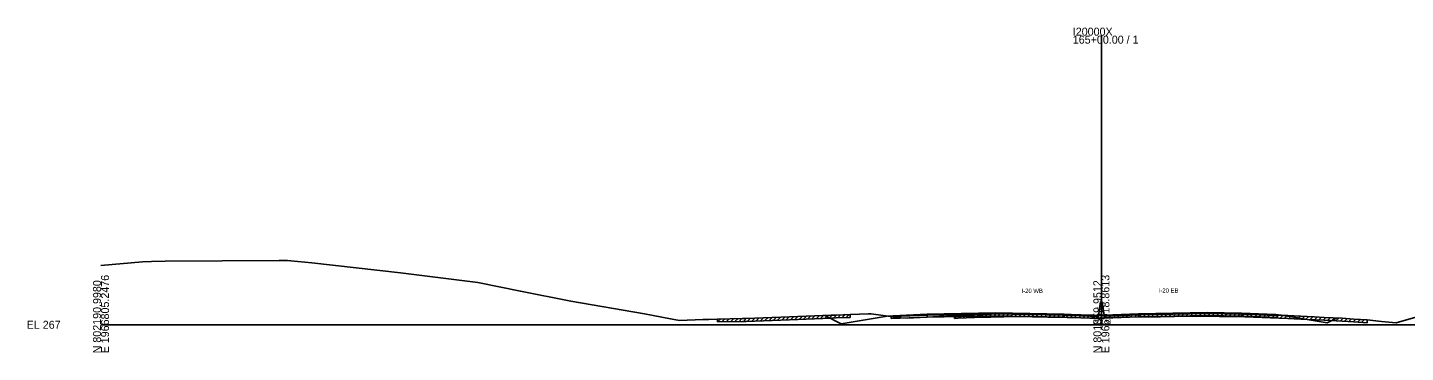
# Model space of a CAD drawing. Extents: x -4026 to 9638, y -10 to 19609.
# Drawn here: x 3974.3 to 4456.4, y 6490.3 to 6604.1 of the extents above; entities that cross this region are included whole.
import ezdxf

# ---------------------------------------------------------------- set-up
doc = ezdxf.new("R2010")
doc.units = 0
for name, color, linetype in [('Default', 7, 'Continuous'), ('RD_GPK_XS_Cell', 7, 'Continuous'), ('RD_TX_Misc1', 7, 'Continuous'), ('RD_XS_Base', 7, 'Continuous'), ('RD_XS_ExGround', 7, 'Continuous'), ('RD_XS_ExPaveRet', 7, 'Continuous'), ('RD_XS_Greenside', 7, 'Continuous'), ('RD_XS_MedBWall', 7, 'Continuous'), ('RD_XS_Pave', 7, 'Continuous'), ('RD_XS_PaveOvlay', 7, 'Continuous'), ('RD_XS_TieSlope', 7, 'Continuous'), ('RD_XS_TX_Elev_EX', 7, 'Continuous')]:
    doc.layers.add(name, color=color, linetype=linetype)

msp = doc.modelspace()

# ---------------------------------------------------------------- linework, layer by layer
at = {"layer": 'RD_GPK_XS_Cell'}
for p, q in [((4350, 6500), (4350, 6601.24)), ((4000, 6500), (4350, 6500)), ((4350, 6500), (4700, 6500))]:
    msp.add_line(p, q, dxfattribs=at)
at = {"layer": 'RD_XS_Base'}
for points in [[(4276.5, 6502.84), (4277, 6502.86), (4289, 6503.33)], [(4337, 6503.33), (4313, 6503.82), (4289, 6503.33)], [(4289, 6503.33), (4289, 6502.66)], [(4289, 6503.33), (4289, 6503.33), (4289, 6502.66), (4289, 6502.66)], [(4337, 6502.66), (4337, 6503.33)], [(4349, 6502.86), (4337, 6503.33)], [(4351, 6502.98), (4363, 6503.46)], [(4363, 6503.46), (4387, 6503.94), (4399, 6503.7)], [(4363, 6502.79), (4363, 6503.46)], [(4399, 6503.03), (4387, 6503.27), (4363, 6502.79)], [(4399, 6503.7), (4399, 6503.7), (4399, 6503.03), (4399, 6503.03)], [(4399, 6503.03), (4399, 6503.7)], [(4411.5, 6503.2), (4411, 6503.22), (4399, 6503.7)], [(4411.5, 6502.53), (4411.5, 6503.2)], [(4276.5, 6502.17), (4276.5, 6502.84)], [(4289, 6502.66), (4276.5, 6502.17)], [(4289, 6502.66), (4313, 6503.15), (4337, 6502.66)], [(4337, 6502.66), (4349, 6502.19)], [(4349, 6502.19), (4349, 6502.86)], [(4351, 6502.31), (4351, 6502.98)], [(4363, 6502.79), (4351, 6502.31)], [(4399, 6503.03), (4411.5, 6502.53)]]:
    msp.add_lwpolyline(points, dxfattribs=at)
at = {"layer": 'RD_XS_ExGround'}
msp.add_lwpolyline([(4000, 6520.77), (4014.48, 6521.99), (4017.69, 6522.11), (4022.44, 6522.29), (4062.3, 6522.48), (4065.21, 6522.46), (4067.64, 6522.31), (4068.89, 6522.21), (4073.81, 6521.75), (4104.74, 6518.17), (4131.86, 6514.77), (4146.73, 6511.72), (4164.37, 6508.29), (4190.16, 6503.78), (4199.27, 6502.12), (4202.35, 6501.54), (4210.58, 6501.81), (4212.66, 6501.88), (4215.74, 6501.99), (4224.46, 6502.17), (4225.74, 6502.2), (4231.83, 6502.44), (4240.93, 6502.76), (4243.79, 6502.87), (4255.42, 6503.33), (4257.16, 6503.4), (4262.13, 6503.6), (4265.33, 6503.71), (4268.52, 6503.83), (4269.43, 6503.85), (4273.62, 6503.28), (4278.92, 6502.56), (4279.89, 6502.48), (4282.05, 6502.29), (4295.62, 6503.05), (4298.58, 6503.2), (4299.79, 6503.26), (4308.48, 6503.65), (4311.36, 6503.71), (4320.53, 6503.91), (4331.27, 6503.66), (4332.09, 6503.64), (4333.09, 6503.62), (4342.85, 6503.48), (4347.31, 6503.35), (4349.17, 6503.29), (4350, 6503.33), (4351.2, 6503.39), (4351.83, 6503.41), (4357.69, 6503.61), (4358.08, 6503.62), (4359.4, 6503.64), (4366.77, 6503.76), (4368.61, 6503.79), (4370.67, 6503.84), (4380.6, 6504.06), (4385.89, 6503.99), (4391.28, 6503.91), (4397.2, 6503.88), (4397.85, 6503.88), (4400.19, 6503.8), (4415.27, 6503.23), (4422.02, 6502.89), (4424.6, 6502.76), (4427.96, 6502.59), (4434.24, 6502.26), (4438.38, 6502.02), (4443.03, 6501.74), (4448.04, 6501.15), (4453.09, 6500.67), (4489.76, 6511.19)], dxfattribs=at)
at = {"layer": 'RD_XS_ExPaveRet'}
for p, q in [((4251.74, 6502.18), (4252.78, 6503.22)), ((4253.24, 6502.24), (4254.28, 6503.28)), ((4254.74, 6502.3), (4255.78, 6503.34)), ((4256.24, 6502.36), (4257.28, 6503.4)), ((4257.74, 6502.42), (4258.78, 6503.46)), ((4259.24, 6502.48), (4260.28, 6503.52)), ((4260.74, 6502.54), (4261.78, 6503.58)), ((4262.13, 6503.6), (4262.13, 6502.6)), ((4298.58, 6502.2), (4299.63, 6503.25)), ((4298.58, 6502.2), (4298.58, 6503.2)), ((4300.08, 6502.27), (4301.13, 6503.32)), ((4301.58, 6502.34), (4302.63, 6503.38)), ((4303.08, 6502.4), (4304.13, 6503.45)), ((4304.58, 6502.47), (4305.63, 6503.52)), ((4306.08, 6502.54), (4307.13, 6503.59)), ((4307.58, 6502.61), (4308.62, 6503.65)), ((4309.08, 6502.66), (4310.1, 6503.68)), ((4310.58, 6502.69), (4311.6, 6503.71)), ((4312.08, 6502.72), (4313.1, 6503.75)), ((4313.58, 6502.76), (4314.6, 6503.78)), ((4315.08, 6502.79), (4316.1, 6503.81)), ((4316.58, 6502.82), (4317.6, 6503.85)), ((4318.08, 6502.86), (4319.1, 6503.88)), ((4319.58, 6502.89), (4320.6, 6503.91)), ((4321.08, 6502.9), (4322.06, 6503.88)), ((4322.58, 6502.86), (4323.56, 6503.84)), ((4324.08, 6502.83), (4325.06, 6503.8)), ((4325.58, 6502.79), (4326.56, 6503.77)), ((4327.08, 6502.76), (4328.06, 6503.73)), ((4328.58, 6502.72), (4329.56, 6503.7)), ((4330.08, 6502.68), (4331.06, 6503.66)), ((4331.58, 6502.65), (4332.56, 6503.63)), ((4333.08, 6502.62), (4334.07, 6503.61)), ((4334.58, 6502.6), (4335.57, 6503.59)), ((4336.08, 6502.58), (4337.07, 6503.57)), ((4337.58, 6502.56), (4338.57, 6503.54)), ((4339.08, 6502.54), (4340.07, 6503.52)), ((4340.58, 6502.52), (4341.57, 6503.5)), ((4342.08, 6502.49), (4343.06, 6503.48)), ((4343.58, 6502.46), (4344.55, 6503.43)), ((4345.08, 6502.42), (4346.05, 6503.39)), ((4346.58, 6502.37), (4347.55, 6503.34)), ((4348.08, 6502.33), (4349.05, 6503.3)), ((4349.58, 6502.31), (4350.63, 6503.36)), ((4351.08, 6502.38), (4352.12, 6503.42)), ((4352.58, 6502.43), (4353.61, 6503.47)), ((4354.08, 6502.49), (4355.11, 6503.52)), ((4355.58, 6502.54), (4356.61, 6503.57)), ((4357.08, 6502.59), (4358.12, 6503.62)), ((4358.58, 6502.63), (4359.6, 6503.65)), ((4360.08, 6502.65), (4361.1, 6503.67)), ((4361.58, 6502.68), (4362.6, 6503.69)), ((4363.08, 6502.7), (4364.1, 6503.72)), ((4364.58, 6502.73), (4365.6, 6503.74)), ((4366.08, 6502.75), (4367.1, 6503.77)), ((4367.58, 6502.77), (4368.6, 6503.79)), ((4369.08, 6502.8), (4370.1, 6503.83)), ((4370.58, 6502.84), (4371.6, 6503.86)), ((4372.08, 6502.87), (4373.1, 6503.89)), ((4373.58, 6502.9), (4374.6, 6503.93)), ((4375.08, 6502.94), (4376.1, 6503.96)), ((4376.58, 6502.97), (4377.6, 6504)), ((4378.08, 6503.01), (4379.1, 6504.03)), ((4379.58, 6503.04), (4380.6, 6504.06)), ((4381.08, 6503.06), (4382.07, 6504.04)), ((4382.58, 6503.04), (4383.57, 6504.02)), ((4384.08, 6503.02), (4385.07, 6504)), ((4385.58, 6503), (4386.57, 6503.98)), ((4387.08, 6502.97), (4388.07, 6503.96)), ((4388.58, 6502.95), (4389.57, 6503.94)), ((4390.08, 6502.93), (4391.07, 6503.92)), ((4391.58, 6502.91), (4392.57, 6503.91)), ((4393.08, 6502.9), (4394.07, 6503.9)), ((4394.58, 6502.89), (4395.57, 6503.89)), ((4396.08, 6502.89), (4397.07, 6503.88)), ((4397.58, 6502.88), (4398.56, 6503.85)), ((4399.08, 6502.84), (4400.05, 6503.81)), ((4400.58, 6502.79), (4401.54, 6503.75)), ((4402.08, 6502.73), (4403.04, 6503.69)), ((4403.58, 6502.67), (4404.54, 6503.64)), ((4405.08, 6502.62), (4406.04, 6503.58)), ((4406.58, 6502.56), (4407.54, 6503.52)), ((4408.08, 6502.5), (4409.04, 6503.47)), ((4409.58, 6502.45), (4410.54, 6503.41)), ((4411.08, 6502.39), (4412.04, 6503.35)), ((4412.58, 6502.33), (4413.54, 6503.3)), ((4414.08, 6502.28), (4415.04, 6503.24)), ((4215.74, 6500.99), (4216.76, 6502.01)), ((4215.74, 6500.99), (4215.74, 6501.99)), ((4215.74, 6500.99), (4224.46, 6501.17)), ((4217.24, 6501.02), (4218.26, 6502.04)), ((4218.74, 6501.05), (4219.76, 6502.07)), ((4220.24, 6501.08), (4221.26, 6502.1)), ((4221.74, 6501.11), (4222.76, 6502.13)), ((4223.24, 6501.14), (4224.26, 6502.17)), ((4224.46, 6501.17), (4225.74, 6501.2)), ((4224.74, 6501.18), (4225.76, 6502.2)), ((4225.74, 6501.2), (4231.83, 6501.44)), ((4226.24, 6501.22), (4227.28, 6502.26)), ((4227.74, 6501.28), (4228.78, 6502.32)), ((4229.24, 6501.34), (4230.28, 6502.38)), ((4230.74, 6501.39), (4231.78, 6502.43)), ((4231.83, 6501.44), (4240.93, 6501.76)), ((4232.24, 6501.45), (4233.27, 6502.49)), ((4233.74, 6501.5), (4234.77, 6502.54)), ((4235.24, 6501.56), (4236.27, 6502.59)), ((4236.74, 6501.61), (4237.77, 6502.65)), ((4238.24, 6501.66), (4239.27, 6502.7)), ((4239.74, 6501.72), (4240.77, 6502.75)), ((4240.93, 6501.76), (4243.79, 6501.87)), ((4241.24, 6501.77), (4242.28, 6502.81)), ((4242.74, 6501.83), (4243.78, 6502.87)), ((4243.79, 6501.87), (4255.42, 6502.33)), ((4244.24, 6501.89), (4245.28, 6502.93)), ((4245.74, 6501.95), (4246.78, 6502.99)), ((4247.24, 6502), (4248.28, 6503.04)), ((4248.74, 6502.06), (4249.78, 6503.1)), ((4250.24, 6502.12), (4251.28, 6503.16)), ((4255.42, 6502.33), (4257.16, 6502.4)), ((4257.16, 6502.4), (4262.13, 6502.6)), ((4298.58, 6502.2), (4299.79, 6502.26)), ((4299.79, 6502.26), (4308.48, 6502.65)), ((4308.48, 6502.65), (4311.36, 6502.71)), ((4311.36, 6502.71), (4320.53, 6502.91)), ((4320.53, 6502.91), (4331.27, 6502.66)), ((4331.27, 6502.66), (4332.09, 6502.64)), ((4332.09, 6502.64), (4333.09, 6502.62)), ((4333.09, 6502.62), (4342.85, 6502.48)), ((4342.85, 6502.48), (4347.31, 6502.35)), ((4347.31, 6502.35), (4349.17, 6502.29)), ((4349.17, 6502.29), (4350, 6502.33)), ((4350, 6502.33), (4351.2, 6502.39)), ((4351.2, 6502.39), (4351.83, 6502.41)), ((4351.83, 6502.41), (4357.69, 6502.61)), ((4357.69, 6502.61), (4358.08, 6502.62)), ((4358.08, 6502.62), (4359.4, 6502.64)), ((4359.4, 6502.64), (4366.77, 6502.76)), ((4366.77, 6502.76), (4368.61, 6502.79)), ((4368.61, 6502.79), (4370.67, 6502.84)), ((4370.67, 6502.84), (4380.6, 6503.06)), ((4380.6, 6503.06), (4385.89, 6502.99)), ((4385.89, 6502.99), (4391.28, 6502.91)), ((4391.28, 6502.91), (4397.2, 6502.88)), ((4397.2, 6502.88), (4397.85, 6502.88)), ((4397.85, 6502.88), (4400.19, 6502.8)), ((4400.19, 6502.8), (4415.27, 6502.23)), ((4415.27, 6502.23), (4422.02, 6501.89)), ((4415.58, 6502.21), (4416.53, 6503.17)), ((4417.08, 6502.14), (4418.03, 6503.09)), ((4418.58, 6502.07), (4419.53, 6503.02)), ((4420.08, 6501.99), (4421.03, 6502.94)), ((4421.58, 6501.92), (4422.53, 6502.87)), ((4422.02, 6501.89), (4424.6, 6501.76)), ((4423.08, 6501.84), (4424.03, 6502.79)), ((4424.58, 6501.76), (4425.53, 6502.71)), ((4424.6, 6501.76), (4427.96, 6501.59)), ((4426.08, 6501.68), (4427.03, 6502.63)), ((4427.58, 6501.61), (4428.53, 6502.56)), ((4427.96, 6501.59), (4434.24, 6501.26)), ((4429.08, 6501.53), (4430.03, 6502.48)), ((4430.58, 6501.45), (4431.53, 6502.4)), ((4432.08, 6501.37), (4433.03, 6502.32)), ((4433.58, 6501.29), (4434.53, 6502.24)), ((4434.24, 6501.26), (4438.38, 6501.02)), ((4435.08, 6501.21), (4436.03, 6502.16)), ((4436.58, 6501.13), (4437.53, 6502.07)), ((4438.08, 6501.04), (4439.02, 6501.98)), ((4438.38, 6501.02), (4443.03, 6500.74)), ((4439.58, 6500.95), (4440.52, 6501.89)), ((4441.08, 6500.86), (4442.02, 6501.8)), ((4443.03, 6501.74), (4443.03, 6500.74))]:
    msp.add_line(p, q, dxfattribs=at)
at = {"layer": 'RD_XS_Greenside'}
for points in [[(4411, 6503.55), (4413, 6503.39)], [(4413, 6503.39), (4429, 6500.72)], [(4275, 6503.03), (4259, 6500.36)], [(4277, 6503.19), (4275, 6503.03)]]:
    msp.add_lwpolyline(points, dxfattribs=at)
at = {"layer": 'RD_XS_MedBWall'}
for points in [[(4349, 6503.19), (4349.75, 6507.98), (4350.25, 6507.98), (4351, 6503.31)], [(4351, 6503.31), (4351, 6502.19)], [(4349, 6502.19), (4349, 6503.19)], [(4351, 6502.19), (4349, 6502.19)]]:
    msp.add_lwpolyline(points, dxfattribs=at)
at = {"layer": 'RD_XS_Pave'}
for points in [[(4277, 6503.02), (4289, 6503.5)], [(4289, 6503.33), (4277, 6502.86)], [(4289, 6503.5), (4313, 6503.98), (4337, 6503.5)], [(4337, 6503.33), (4313, 6503.82), (4289, 6503.33)], [(4289, 6503.5), (4289, 6503.5), (4289, 6503.33), (4289, 6503.33)], [(4289, 6503.33), (4289, 6503.5)], [(4337, 6503.5), (4349, 6503.03)], [(4337, 6503.33), (4337, 6503.5)], [(4349, 6502.86), (4337, 6503.33)], [(4363, 6503.63), (4351, 6503.15)], [(4351, 6502.98), (4363, 6503.46)], [(4399, 6503.87), (4387, 6504.11), (4363, 6503.63)], [(4363, 6503.46), (4387, 6503.94), (4399, 6503.7)], [(4363, 6503.63), (4363, 6503.46)], [(4399, 6503.87), (4399, 6503.87), (4399, 6503.7), (4399, 6503.7)], [(4399, 6503.7), (4399, 6503.87)], [(4411, 6503.39), (4399, 6503.87)], [(4399, 6503.7), (4411, 6503.22)], [(4411, 6503.22), (4411, 6503.39)], [(4277, 6502.86), (4277, 6503.02)], [(4349, 6503.03), (4349, 6502.86)], [(4351, 6503.15), (4351, 6502.98)]]:
    msp.add_lwpolyline(points, dxfattribs=at)
at = {"layer": 'RD_XS_PaveOvlay'}
for points in [[(4277, 6503.19), (4289, 6503.67)], [(4289, 6503.5), (4277, 6503.02)], [(4289, 6503.67), (4313, 6504.15), (4337, 6503.67)], [(4337, 6503.5), (4313, 6503.98), (4289, 6503.5)], [(4289, 6503.67), (4289, 6503.5)], [(4289, 6503.67), (4289, 6503.67), (4289, 6503.5), (4289, 6503.5)], [(4337, 6503.67), (4337, 6503.5)], [(4337, 6503.67), (4349, 6503.19)], [(4349, 6503.03), (4337, 6503.5)], [(4363, 6503.79), (4351, 6503.31)], [(4351, 6503.15), (4363, 6503.63)], [(4351, 6503.31), (4351, 6503.15)], [(4399, 6504.03), (4387, 6504.27), (4363, 6503.79)], [(4363, 6503.63), (4387, 6504.11), (4399, 6503.87)], [(4363, 6503.79), (4363, 6503.63)], [(4399, 6503.87), (4399, 6504.03)], [(4399, 6504.03), (4399, 6504.03), (4399, 6503.87), (4399, 6503.87)], [(4399, 6504.03), (4411, 6503.55)], [(4411, 6503.39), (4399, 6503.87)], [(4411, 6503.55), (4411, 6503.39)], [(4277, 6503.02), (4277, 6503.19)], [(4349, 6503.19), (4349, 6503.03)]]:
    msp.add_lwpolyline(points, dxfattribs=at)
at = {"layer": 'RD_XS_TieSlope'}
for points in [[(4259, 6500.36), (4253.25, 6503.24)], [(4429, 6500.72), (4432.28, 6502.36)]]:
    msp.add_lwpolyline(points, dxfattribs=at)

# ---------------------------------------------------------------- texts
at = {"layer": 'Default'}
msp.add_text('-', height=0.0001, dxfattribs=at).set_placement((4000, 6500))
at = {"layer": 'RD_GPK_XS_Cell'}
for s, p in [('165+00.00 / 1', (4340, 6598.44)), ('I20000X', (4340, 6601.24)), ('EL 267', (3974, 6498.6))]:
    msp.add_text(s, height=2.8, dxfattribs=at).set_placement(p)
for s, p in [('N 802190.9980', (4000, 6490)), ('E 1966805.2476', (4002.8, 6490)), ('N 801859.9512', (4350, 6490)), ('E 1966918.8613', (4352.8, 6490))]:
    msp.add_text(s, height=2.8, rotation=90, dxfattribs=at).set_placement(p)
at = {"layer": 'RD_TX_Misc1'}
for s, p in [('I-20 WB', (4322.06, 6511.15)), ('I-20 EB', (4370.06, 6511.27))]:
    msp.add_text(s, height=1.5, dxfattribs=at).set_placement(p)
at = {"layer": 'RD_XS_TX_Elev_EX'}
msp.add_text('270.33', height=1.5, dxfattribs=at).set_placement((4347.1, 6500.33))

doc.saveas('drawing.dxf')
